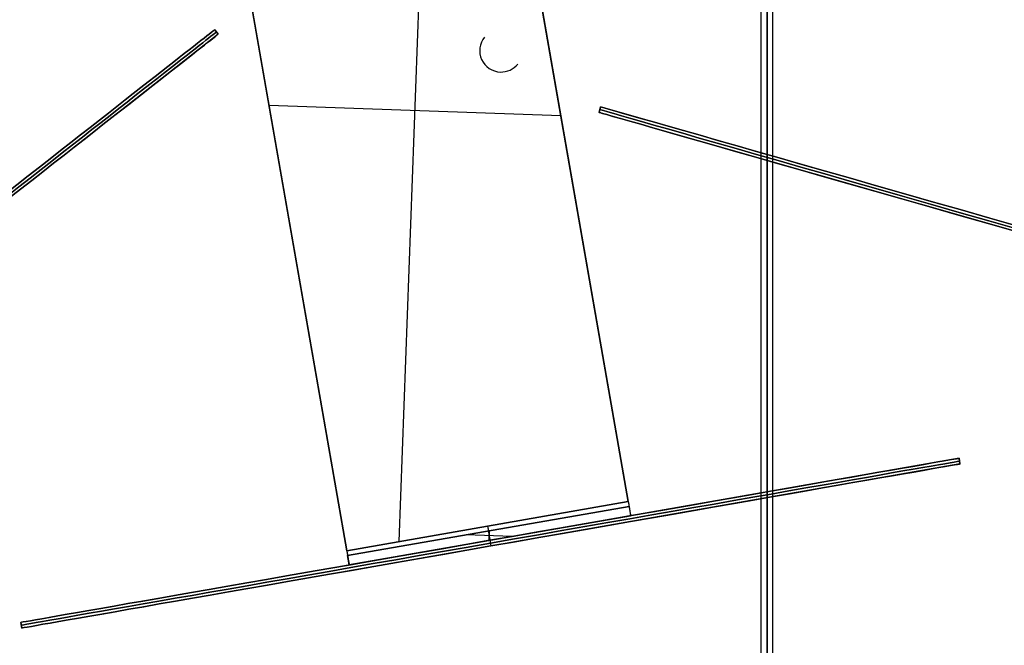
# Model space of a CAD drawing. Header units: millimetres. Extents: x -83 to 676, y -83 to 676.
# Tile 606 of 656: x 218 to 321, y 452 to 518. Entities that reach past the tile are written whole.
import ezdxf

# ---------------------------------------------------------------- set-up
doc = ezdxf.new("R2010")
doc.units = ezdxf.units.MM
doc.header["$MEASUREMENT"] = 0
doc.layers.add('IGES level 0', color=7, linetype='Continuous', true_color=0xff7878)

msp = doc.modelspace()

# ---------------------------------------------------------------- linework, layer by layer
at = {"layer": 'IGES level 0', "color": 254, "true_color": 0xcad1ee}
for p, q in [((295.9, 338.5, 469.88), (295.9, 555.22, 94.51)), ((296.5, 339.02, 470.18), (296.5, 555.74, 94.81)), ((296.5, 555.74, 94.81), (296.5, 339.02, 470.18)), ((297.1, 338.5, 469.88), (297.1, 555.22, 94.51)), ((281.92, 467.04, 48), (266.69, 554.22, 48)), ((266.69, 554.22, 47), (281.92, 467.04, 47)), ((296.5, 554.7, 94.21), (296.5, 337.98, 469.58)), ((296.5, 337.98, 469.58), (296.5, 554.7, 94.21)), ((252.37, 461.87, 48), (237.14, 549.05, 48)), ((237.14, 549.05, 47), (252.37, 461.87, 47)), ((266.82, 515.75, 48), (266.82, 515.75, 47)), ((266.33, 514.43, 47), (266.33, 514.43, 48)), ((270.34, 512.94, 47), (270.34, 512.94, 48)), ((268.5, 512.1, 47), (268.5, 512.1, 48)), ((268.5, 512.1, 48), (268.5, 512.1, 47)), ((274.44, 509.89, 48), (274.44, 509.89, 47)), ((244.88, 504.72, 48), (244.88, 504.72, 47)), ((282.01, 466.54, 46.5), (282.01, 466.54, 8)), ((282.01, 466.54, 8), (282.18, 465.56, 8)), ((282.01, 466.54, 28), (282.18, 465.56, 28)), ((282.18, 465.56, 8), (282.18, 465.56, 46.5)), ((252.46, 461.38, 46.5), (252.46, 461.38, 8)), ((252.46, 461.38, 8), (252.63, 460.39, 8)), ((252.46, 461.38, 28), (252.63, 460.39, 28)), ((252.63, 460.39, 8), (252.63, 460.39, 46.5))]:
    msp.add_line(p, q, dxfattribs=at)
at = {"layer": 'IGES level 0', "color": 140, "true_color": 0x00ccff}
for p, q in [((281.92, 467.04, 48), (266.69, 554.22, 48)), ((281.92, 467.04, 47), (266.69, 554.22, 47)), ((257.88, 462.84, 48), (261.18, 553.25, 48)), ((257.88, 462.84, 47), (261.18, 553.25, 47)), ((237.14, 549.05, 48), (252.37, 461.87, 48)), ((237.14, 549.05, 47), (252.37, 461.87, 47)), ((266.82, 515.75, 48), (266.82, 515.75, 47)), ((266.33, 514.43, 47), (266.33, 514.43, 48)), ((270.34, 512.94, 47), (270.34, 512.94, 48)), ((268.5, 512.1, 48), (268.5, 512.1, 47)), ((268.5, 512.1, 47), (268.5, 512.1, 48)), ((274.86, 507.49, 48), (244.21, 508.6, 48)), ((274.86, 507.49, 47), (244.21, 508.6, 47)), ((252.37, 461.87, 48), (281.92, 467.04, 48)), ((281.92, 467.04, 48), (252.37, 461.87, 48)), ((252.37, 461.87, 47), (281.92, 467.04, 47)), ((281.92, 467.04, 47), (252.37, 461.87, 47)), ((252.46, 461.38, 46.5), (282.01, 466.54, 46.5)), ((252.46, 461.38, 8), (282.01, 466.54, 8)), ((252.46, 461.38, 8), (282.01, 466.54, 8)), ((282.01, 466.54, 46.5), (252.46, 461.38, 46.5)), ((282.01, 466.54, 27.25), (252.46, 461.38, 27.25)), ((282.01, 466.54, 8), (282.18, 465.56, 8)), ((282.01, 466.54, 8), (282.01, 466.54, 46.5)), ((252.63, 460.39, 46.5), (282.18, 465.56, 46.5)), ((282.18, 465.56, 46.5), (252.63, 460.39, 46.5)), ((252.63, 460.39, 8), (282.18, 465.56, 8)), ((282.18, 465.56, 27.25), (252.63, 460.39, 27.25)), ((282.18, 465.56, 8), (252.63, 460.39, 8)), ((282.18, 465.56, 8), (282.18, 465.56, 46.5)), ((269.72, 463.38, 8), (264.92, 463.56, 8)), ((267.23, 463.96, 8), (267.23, 463.96, 46.5)), ((267.34, 463.98, 8), (267.3, 462.96, 8)), ((267.41, 462.98, 8), (267.41, 462.98, 46.5)), ((252.63, 460.39, 8), (252.46, 461.38, 8)), ((252.46, 461.38, 46.5), (252.46, 461.38, 8)), ((252.63, 460.39, 46.5), (252.63, 460.39, 8))]:
    msp.add_line(p, q, dxfattribs=at)
at = {"layer": 'IGES level 0', "color": 6, "true_color": 0xff00ff}
for p, q in [((238.51, 516.54, -6), (96.79, 405.57, -6)), ((238.88, 516.07, -6), (97.16, 405.09, -6)), ((238.51, 516.54, -43.5), (238.88, 516.07, -43.5)), ((238.51, 516.54, -43.5), (238.88, 516.07, -43.5)), ((238.88, 516.07, 31.5), (238.51, 516.54, 31.5)), ((238.51, 516.54, 31.5), (238.51, 516.54, -43.5)), ((238.51, 516.54, -6), (238.88, 516.07, -6)), ((238.88, 516.07, 31.5), (238.51, 516.54, 31.5)), ((238.51, 516.54, 31.5), (238.51, 516.54, -43.5)), ((238.69, 516.3, -43.5), (238.69, 516.3, 31.5)), ((238.88, 516.07, 31.5), (238.88, 516.07, -43.5)), ((238.88, 516.07, -43.5), (238.88, 516.07, 31.5))]:
    msp.add_line(p, q, dxfattribs=at)
at = {"layer": 'IGES level 0', "color": 5, "true_color": 0x1212ff}
for p, q in [((279.02, 508.44, 61.5), (278.86, 507.87, 61.5)), ((278.86, 507.87, -88.5), (279.02, 508.44, -88.5)), ((278.86, 507.87, -13.5), (279.02, 508.44, -13.5)), ((278.86, 507.87, -88.5), (279.02, 508.44, -88.5)), ((279.02, 508.44, 61.5), (278.86, 507.87, 61.5)), ((278.86, 507.87, -88.5), (278.86, 507.87, 61.5)), ((423.09, 466.68, -13.5), (278.86, 507.87, -13.5)), ((278.86, 507.87, 61.5), (278.86, 507.87, -88.5)), ((278.94, 508.16, -88.5), (278.94, 508.16, 61.5)), ((279.02, 508.44, -88.5), (279.02, 508.44, 61.5)), ((279.02, 508.44, -88.5), (279.02, 508.44, 61.5)), ((423.26, 467.26, -13.5), (279.02, 508.44, -13.5))]:
    msp.add_line(p, q, dxfattribs=at)
at = {"layer": 'IGES level 0', "color": 2, "true_color": 0xeded00}
for p, q in [((316.66, 471.58, -28.5), (218.15, 454.37, -28.5)), ((316.66, 471.58, -153.5), (316.76, 470.99, -153.5)), ((316.66, 471.58, -153.5), (316.76, 470.99, -153.5)), ((316.76, 470.99, 96.5), (316.66, 471.58, 96.5)), ((316.66, 471.58, 96.5), (316.66, 471.58, -153.5)), ((316.66, 471.58, -28.5), (316.76, 470.99, -28.5)), ((316.76, 470.99, 96.5), (316.66, 471.58, 96.5)), ((316.66, 471.58, 96.5), (316.66, 471.58, -153.5)), ((316.76, 470.99, -28.5), (218.26, 453.78, -28.5)), ((316.71, 471.29, -153.5), (316.71, 471.29, 96.5)), ((316.76, 470.99, 96.5), (316.76, 470.99, -153.5)), ((316.76, 470.99, -153.5), (316.76, 470.99, 96.5)), ((267.41, 462.98, -203.5), (267.51, 462.39, -203.5)), ((267.41, 462.98, 146.5), (267.51, 462.39, 146.5)), ((267.41, 462.98, -203.5), (267.41, 462.98, 146.5)), ((267.51, 462.39, -203.5), (267.51, 462.39, 146.5)), ((218.15, 454.37, 96.5), (218.26, 453.78, 96.5)), ((218.26, 453.78, -153.5), (218.15, 454.37, -153.5)), ((218.15, 454.37, -153.5), (218.15, 454.37, 96.5)), ((218.26, 453.78, -28.5), (218.15, 454.37, -28.5)), ((218.26, 453.78, -153.5), (218.15, 454.37, -153.5)), ((218.15, 454.37, 96.5), (218.26, 453.78, 96.5)), ((218.15, 454.37, -153.5), (218.15, 454.37, 96.5)), ((218.2, 454.07, -153.5), (218.2, 454.07, 96.5)), ((218.26, 453.78, -153.5), (218.26, 453.78, 96.5)), ((218.26, 453.78, 96.5), (218.26, 453.78, -153.5))]:
    msp.add_line(p, q, dxfattribs=at)
at = {"layer": 'IGES level 0', "color": 153, "true_color": 0x5393cf}
for centre, radius in [((296.5, 296.5), 296.5), ((296.5, 296.5, -1.2), 296.5), ((296.5, 296.5), 241), ((296.5, 296.5, -1.2), 241)]:
    msp.add_circle(centre, radius, dxfattribs=at)
at = {"layer": 'IGES level 0'}
for centre, radius in [((296.5, 296.5, 47), 296.5), ((296.5, 296.5), 296.5), ((296.5, 296.5, 47), 295.3), ((296.5, 296.5), 295.3)]:
    msp.add_circle(centre, radius, dxfattribs=at)
at = {"layer": 'IGES level 0', "color": 124, "true_color": 0x1aa180}
for centre, radius in [((296.5, 296.5, 47), 295), ((296.5, 296.5, 45.8), 295), ((296.5, 296.5, 47), 242.5), ((296.5, 296.5, 45.8), 242.5)]:
    msp.add_circle(centre, radius, dxfattribs=at)
at = {"layer": 'IGES level 0', "color": 31, "true_color": 0xffba87}
for centre, radius in [((296.5, 296.5), 242.2), ((296.5, 296.5, 47), 242.2), ((296.5, 296.5), 241), ((296.5, 296.5, 47), 241)]:
    msp.add_circle(centre, radius, dxfattribs=at)
at = {"layer": 'IGES level 0'}
for centre, radius, start, end in [((296.5, 296.5), 296.5, 45, 225), ((296.5, 296.5, 47), 296.5, 45, 225), ((296.5, 296.5, 23.5), 296.5, 45, 225), ((296.5, 296.5, 47), 295.3, 45, 225), ((296.5, 296.5), 295.3, 45, 225), ((296.5, 296.5, 23.5), 295.3, 45, 225), ((296.5, 296.5), 296.5, 225, 45), ((296.5, 296.5, 47), 296.5, 225, 45), ((296.5, 296.5, 23.5), 296.5, 225, 45), ((296.5, 296.5, 47), 295.3, 225, 45), ((296.5, 296.5), 295.3, 225, 45), ((296.5, 296.5, 23.5), 295.3, 225, 45)]:
    msp.add_arc(centre, radius, start, end, dxfattribs=at)
at = {"layer": 'IGES level 0', "color": 153, "true_color": 0x5393cf}
for centre, radius in [((296.5, 296.5, -1.2), 296.5), ((296.5, 296.5), 296.5), ((296.5, 296.5, -0.6), 296.5), ((296.5, 296.5, -1.2), 241), ((296.5, 296.5), 241), ((296.5, 296.5, -0.6), 241)]:
    msp.add_arc(centre, radius, 345, 165, dxfattribs=at)
at = {"layer": 'IGES level 0', "color": 124, "true_color": 0x1aa180}
for centre, radius in [((296.5, 296.5, 45.8), 295), ((296.5, 296.5, 47), 295), ((296.5, 296.5, 46.4), 295), ((296.5, 296.5, 45.8), 242.5), ((296.5, 296.5, 47), 242.5), ((296.5, 296.5, 46.4), 242.5)]:
    msp.add_arc(centre, radius, 345, 165, dxfattribs=at)
at = {"layer": 'IGES level 0', "color": 31, "true_color": 0xffba87}
for centre, radius, start, end in [((296.5, 296.5), 242.2, 315, 135), ((296.5, 296.5, 47), 242.2, 315, 135), ((296.5, 296.5, 23.5), 242.2, 315, 135), ((296.5, 296.5, 47), 241, 315, 135), ((296.5, 296.5), 241, 315, 135), ((296.5, 296.5, 23.5), 241, 315, 135), ((296.5, 296.5), 242.2, 135, 315), ((296.5, 296.5, 47), 242.2, 135, 315), ((296.5, 296.5, 23.5), 242.2, 135, 315), ((296.5, 296.5, 47), 241, 135, 315), ((296.5, 296.5), 241, 135, 315), ((296.5, 296.5, 23.5), 241, 135, 315)]:
    msp.add_arc(centre, radius, start, end, dxfattribs=at)
at = {"layer": 'IGES level 0', "color": 6, "true_color": 0xff00ff, "extrusion": (-0.616527, 0.787333, -6.79314e-15)}
msp.add_arc((-416.24, -43.5, 259.64), 90, 180, 0, dxfattribs=at)
at = {"layer": 'IGES level 0', "color": 6, "true_color": 0xff00ff, "extrusion": (-0.616527, 0.787333, 7.07385e-15)}
msp.add_arc((-416.24, 31.5, 259.64), 90, 0, 180, dxfattribs=at)
at = {"layer": 'IGES level 0', "color": 6, "true_color": 0xff00ff, "extrusion": (-0.616527, 0.787333, 2.24567e-16)}
msp.add_arc((-416.24, 31.5, 259.64), 90, 0, 180, dxfattribs=at)
at = {"layer": 'IGES level 0', "color": 6, "true_color": 0xff00ff, "extrusion": (-0.616527, 0.787333, -2.24567e-16)}
msp.add_arc((-416.24, -43.5, 259.64), 90, 180, 360, dxfattribs=at)
at = {"layer": 'IGES level 0', "color": 6, "true_color": 0xff00ff, "extrusion": (-0.616527, 0.787333, 0)}
for centre, start, end in [((-416.24, -43.5, 259.34), 180, 0), ((-416.24, 31.5, 259.34), 0, 180)]:
    msp.add_arc(centre, 90, start, end, dxfattribs=at)
at = {"layer": 'IGES level 0', "color": 6, "true_color": 0xff00ff, "extrusion": (-0.616527, 0.787333, 1.17897e-15)}
msp.add_arc((-416.24, 31.5, 259.04), 90, 360, 180, dxfattribs=at)
msp.add_arc((-416.24, 31.5, 259.04), 90, 360, 180, dxfattribs=at)
at = {"layer": 'IGES level 0', "color": 6, "true_color": 0xff00ff, "extrusion": (-0.616527, 0.787333, -1.17897e-15)}
msp.add_arc((-416.24, -43.5, 259.04), 90, 180, 0, dxfattribs=at)
msp.add_arc((-416.24, -43.5, 259.04), 90, 180, 0, dxfattribs=at)
at = {"layer": 'IGES level 0', "color": 254, "true_color": 0xcad1ee}
for centre, start, end in [((268.58, 514.35, 48), 141.2991, 267.913), ((268.58, 514.35, 47), 141.2991, 267.913), ((268.58, 514.35, 47.5), 141.2991, 267.913), ((268.58, 514.35, 48), 267.913, 321.2989), ((268.58, 514.35, 47), 267.913, 321.2989), ((268.58, 514.35, 47.5), 267.913, 321.2989)]:
    msp.add_arc(centre, 2.25, start, end, dxfattribs=at)
at = {"layer": 'IGES level 0', "color": 140, "true_color": 0x00ccff}
for centre, start, end in [((268.58, 514.35, 47), 141.2989, 267.913), ((268.58, 514.35, 48), 141.2989, 267.913), ((268.58, 514.35, 47.5), 141.2989, 267.913), ((268.58, 514.35, 47), 267.913, 321.2991), ((268.58, 514.35, 48), 267.913, 321.2991), ((268.58, 514.35, 47.5), 267.913, 321.2991)]:
    msp.add_arc(centre, 2.25, start, end, dxfattribs=at)
at = {"layer": 'IGES level 0', "color": 5, "true_color": 0x1212ff, "extrusion": (0.27458, 0.961564, 7.27596e-16)}
msp.add_arc((-203.69, 61.5, 564.92), 75, 0, 180, dxfattribs=at)
msp.add_arc((-203.69, 61.5, 564.92), 75, 0, 180, dxfattribs=at)
at = {"layer": 'IGES level 0', "color": 5, "true_color": 0x1212ff, "extrusion": (0.27458, 0.961564, -7.27596e-16)}
msp.add_arc((-203.69, -88.5, 564.92), 75, 180, 360, dxfattribs=at)
msp.add_arc((-203.69, -88.5, 564.92), 75, 180, 360, dxfattribs=at)
at = {"layer": 'IGES level 0', "color": 5, "true_color": 0x1212ff, "extrusion": (0.27458, 0.961564, 0)}
for centre, start, end in [((-203.69, -88.5, 565.22), 180, 0), ((-203.69, 61.5, 565.22), 0, 180)]:
    msp.add_arc(centre, 75, start, end, dxfattribs=at)
at = {"layer": 'IGES level 0', "color": 5, "true_color": 0x1212ff, "extrusion": (0.27458, 0.961564, -6.54836e-15)}
msp.add_arc((-203.69, -88.5, 565.52), 75, 180, 0, dxfattribs=at)
at = {"layer": 'IGES level 0', "color": 5, "true_color": 0x1212ff, "extrusion": (0.27458, 0.961564, 6.71005e-15)}
msp.add_arc((-203.69, 61.5, 565.52), 75, 0, 180, dxfattribs=at)
at = {"layer": 'IGES level 0', "color": 5, "true_color": 0x1212ff, "extrusion": (0.27458, 0.961564, 4.44642e-16)}
msp.add_arc((-203.69, 61.5, 565.52), 75, 360, 180, dxfattribs=at)
at = {"layer": 'IGES level 0', "color": 5, "true_color": 0x1212ff, "extrusion": (0.27458, 0.961564, -4.85064e-16)}
msp.add_arc((-203.69, -88.5, 565.52), 75, 180, 360, dxfattribs=at)
at = {"layer": 'IGES level 0', "color": 2, "true_color": 0xeded00, "extrusion": (-0.172152, 0.98507, -6.07088e-15)}
msp.add_arc((-343.12, -153.5, 410.03), 50, 180, 0, dxfattribs=at)
at = {"layer": 'IGES level 0', "color": 2, "true_color": 0xeded00, "extrusion": (-0.172152, 0.98507, 6.07088e-15)}
msp.add_arc((-343.12, 96.5, 410.03), 50, 0, 180, dxfattribs=at)
at = {"layer": 'IGES level 0', "color": 2, "true_color": 0xeded00, "extrusion": (-0.172152, 0.98507, 9.54969e-16)}
msp.add_arc((-343.12, 96.5, 410.03), 50, 0, 180, dxfattribs=at)
at = {"layer": 'IGES level 0', "color": 2, "true_color": 0xeded00, "extrusion": (-0.172152, 0.98507, -9.54969e-16)}
msp.add_arc((-343.12, -153.5, 410.03), 50, 180, 0, dxfattribs=at)
at = {"layer": 'IGES level 0', "color": 2, "true_color": 0xeded00, "extrusion": (-0.172152, 0.98507, 0)}
for centre, start, end in [((-343.12, -153.5, 409.73), 180, 0), ((-343.12, 96.5, 409.73), 0, 180)]:
    msp.add_arc(centre, 50, start, end, dxfattribs=at)
at = {"layer": 'IGES level 0', "color": 2, "true_color": 0xeded00, "extrusion": (-0.172152, 0.98507, 1.45519e-15)}
msp.add_arc((-343.12, 96.5, 409.43), 50, 0, 180, dxfattribs=at)
msp.add_arc((-343.12, 96.5, 409.43), 50, 0, 180, dxfattribs=at)
at = {"layer": 'IGES level 0', "color": 2, "true_color": 0xeded00, "extrusion": (-0.172152, 0.98507, -1.45519e-15)}
msp.add_arc((-343.12, -153.5, 409.43), 50, 180, 0, dxfattribs=at)
msp.add_arc((-343.12, -153.5, 409.43), 50, 180, 0, dxfattribs=at)
at = {"layer": 'IGES level 0', "color": 254, "true_color": 0xcad1ee, "extrusion": (0.98507, 0.172152, 1.49013e-08)}
msp.add_arc((411.53, 46.5, 358.12), 1.5, 90, 180, dxfattribs=at)
at = {"layer": 'IGES level 0', "color": 254, "true_color": 0xcad1ee, "extrusion": (0.98507, 0.172152, -1.48998e-08)}
msp.add_arc((411.53, 46.5, 358.12), 0.5, 90, 180, dxfattribs=at)
at = {"layer": 'IGES level 0', "color": 140, "true_color": 0x00ccff, "extrusion": (0.98507, 0.172152, 1.49013e-08)}
msp.add_arc((411.53, 46.5, 358.12), 1.5, 90, 180, dxfattribs=at)
at = {"layer": 'IGES level 0', "color": 140, "true_color": 0x00ccff, "extrusion": (0.98507, 0.172152, 1.49012e-08)}
msp.add_arc((411.53, 46.5, 358.12), 0.5, 90, 180, dxfattribs=at)
at = {"layer": 'IGES level 0', "color": 140, "true_color": 0x00ccff, "extrusion": (0.98507, 0.172152, -3.52998e-11)}
msp.add_arc((411.53, 46.5, 343.12), 1.5, 90, 180, dxfattribs=at)
at = {"layer": 'IGES level 0', "color": 140, "true_color": 0x00ccff, "extrusion": (0.98507, 0.172152, -2.41016e-11)}
msp.add_arc((411.53, 46.5, 343.12), 0.5, 90, 180, dxfattribs=at)
at = {"layer": 'IGES level 0', "color": 254, "true_color": 0xcad1ee, "extrusion": (0.98507, 0.172152, 9.39153e-14)}
msp.add_arc((411.53, 46.5, 328.12), 1.5, 90, 180, dxfattribs=at)
at = {"layer": 'IGES level 0', "color": 254, "true_color": 0xcad1ee, "extrusion": (0.98507, 0.172152, -1.44325e-12)}
msp.add_arc((411.53, 46.5, 328.12), 0.5, 90, 180, dxfattribs=at)
at = {"layer": 'IGES level 0', "color": 140, "true_color": 0x00ccff, "extrusion": (0.98507, 0.172152, -4.08986e-13)}
msp.add_arc((411.53, 46.5, 328.12), 1.5, 90, 180, dxfattribs=at)
at = {"layer": 'IGES level 0', "color": 140, "true_color": 0x00ccff, "extrusion": (0.98507, 0.172152, -1.44325e-12)}
msp.add_arc((411.53, 46.5, 328.12), 0.5, 90, 180, dxfattribs=at)

doc.saveas('drawing.dxf')
